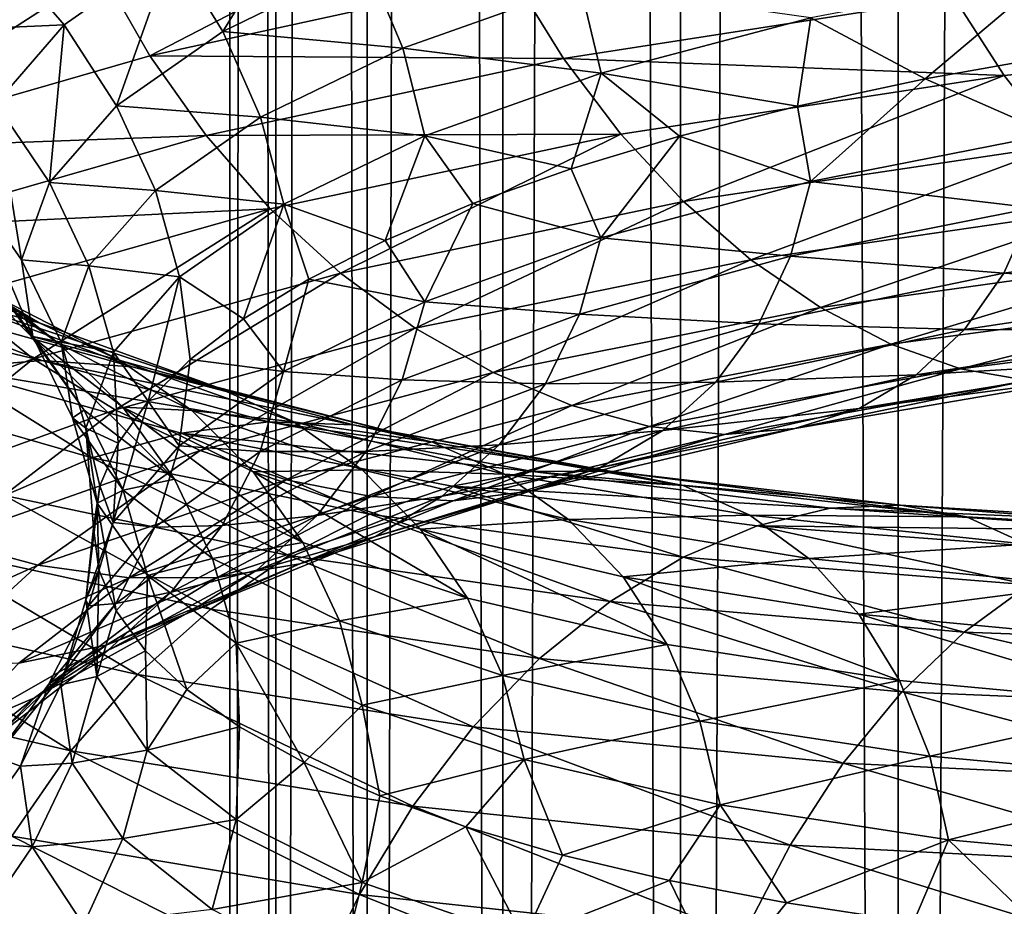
# Model space of a CAD drawing. Header units: metres. Extents: x -44 to 117, y -432 to 89.
# Tile 505 of 656: x -13.78 to -10.02, y -283.77 to -280.39. Entities that reach past the tile are written whole.
import ezdxf

# ---------------------------------------------------------------- set-up
doc = ezdxf.new("R2010")
doc.units = ezdxf.units.M
doc.layers.add('solid_125568', color=7, linetype='CONTINUOUS')

msp = doc.modelspace()

# ---------------------------------------------------------------- linework, layer by layer
at = {"layer": 'solid_125568'}
for points in [[(-9.455857, -313.059998, 238.316864), (-9.455857, -118.26503, 203.969254), (-10.427602, -118.466125, 202.828781)], [(-10.427602, -313.261108, 237.176392), (-10.427602, -118.466125, 202.828781), (-11.25833, -118.685455, 201.5849)], [(-10.427602, -313.261108, 237.176392), (-9.455857, -313.059998, 238.316864), (-10.427602, -118.466125, 202.828781)], [(-11.25833, -313.480438, 235.93251), (-11.25833, -118.685455, 201.5849), (-11.93681, -118.920044, 200.254456)], [(-11.25833, -313.480438, 235.93251), (-10.427602, -313.261108, 237.176392), (-11.25833, -118.685455, 201.5849)], [(-11.93681, -313.715027, 234.602066), (-11.93681, -118.920044, 200.254456), (-12.453864, -119.166733, 198.855453)], [(-11.93681, -313.715027, 234.602066), (-11.25833, -313.480438, 235.93251), (-11.93681, -118.920044, 200.254456)], [(-12.453864, -313.9617, 233.203064), (-12.453864, -119.166733, 198.855453), (-12.802501, -119.422173, 197.406784)], [(-12.453864, -313.9617, 233.203064), (-11.93681, -313.715027, 234.602066), (-12.453864, -119.166733, 198.855453)], [(-12.802501, -314.217133, 231.754395), (-12.802501, -119.422173, 197.406784), (-12.978006, -119.682907, 195.928055)], [(-12.802501, -314.217133, 231.754395), (-12.453864, -313.9617, 233.203064), (-12.802501, -119.422173, 197.406784)], [(-12.978006, -314.477875, 230.275665), (-12.978006, -119.682907, 195.928055), (-12.978006, -119.945427, 194.439255)], [(-12.978006, -314.477875, 230.275665), (-12.802501, -314.217133, 231.754395), (-12.978006, -119.682907, 195.928055)], [(-12.978006, -314.740387, 228.786865), (-12.978006, -119.945427, 194.439255), (-12.802501, -120.206169, 192.960526)], [(-12.978006, -314.740387, 228.786865), (-12.978006, -314.477875, 230.275665), (-12.978006, -119.945427, 194.439255)], [(-12.802501, -315.001129, 227.308136), (-12.978006, -314.740387, 228.786865), (-12.802501, -120.206169, 192.960526)], [(-12.802501, -315.001129, 227.308136), (-12.802501, -120.206169, 192.960526), (-12.453864, -120.461609, 191.511856)], [(-12.453864, -315.256592, 225.859467), (-12.802501, -315.001129, 227.308136), (-12.453864, -120.461609, 191.511856)], [(-12.453864, -315.256592, 225.859467), (-12.453864, -120.461609, 191.511856), (-11.93681, -120.70829, 190.112839)], [(-11.93681, -315.503265, 224.460449), (-12.453864, -315.256592, 225.859467), (-11.93681, -120.70829, 190.112839)], [(-11.93681, -315.503265, 224.460449), (-11.93681, -120.70829, 190.112839), (-11.25833, -120.942879, 188.782394)], [(-11.25833, -315.737854, 223.130005), (-11.93681, -315.503265, 224.460449), (-11.25833, -120.942879, 188.782394)], [(-11.25833, -315.737854, 223.130005), (-11.25833, -120.942879, 188.782394), (-10.427602, -121.162209, 187.538528)], [(-10.427602, -315.957184, 221.886139), (-11.25833, -315.737854, 223.130005), (-10.427602, -121.162209, 187.538528)], [(-10.427602, -315.957184, 221.886139), (-10.427602, -121.162209, 187.538528), (-9.455857, -121.363304, 186.398041)], [(-9.455857, -316.158295, 220.745651), (-10.427602, -315.957184, 221.886139), (-9.455857, -121.363304, 186.398041)], [(-13.004975, -280.432037, 925.233887), (-12.642312, -279.843658, 923.936707), (-13.199018, -280.117218, 925.306152)], [(-13.004975, -280.432037, 925.233887), (-12.456419, -280.164886, 923.882874), (-12.642312, -279.843658, 923.936707)], [(-14.889224, -280.23819, 917.795349), (-13.617921, -279.868073, 916.311157), (-14.725824, -280.566772, 917.774292)], [(-13.617921, -279.868073, 916.311157), (-13.468469, -280.20163, 916.305359), (-14.725824, -280.566772, 917.774292)], [(-13.468469, -280.20163, 916.305359), (-12.063086, -279.892792, 914.963501), (-13.284083, -280.524689, 916.341614)], [(-12.063086, -279.892792, 914.963501), (-11.89798, -280.222229, 915.016541), (-13.284083, -280.524689, 916.341614)], [(-13.610351, -280.407074, 926.723328), (-13.857443, -280.120972, 926.791992), (-14.12277, -280.429504, 928.267456)], [(-13.610351, -280.407074, 926.723328), (-13.199018, -280.117218, 925.306152), (-13.857443, -280.120972, 926.791992)], [(-13.410295, -280.715363, 926.631897), (-13.199018, -280.117218, 925.306152), (-13.610351, -280.407074, 926.723328)], [(-13.410295, -280.715363, 926.631897), (-13.004975, -280.432037, 925.233887), (-13.199018, -280.117218, 925.306152)], [(-10.213276, -280.302673, 913.944214), (-8.609259, -280.138763, 912.921326), (-8.448976, -280.443817, 913.099609)], [(-12.318648, -280.496246, 923.799133), (-12.456419, -280.164886, 923.882874), (-13.004975, -280.432037, 925.233887)], [(-12.318648, -280.496246, 923.799133), (-11.641348, -280.255554, 922.521118), (-12.456419, -280.164886, 923.882874)], [(-14.725824, -280.566772, 917.774292), (-13.468469, -280.20163, 916.305359), (-14.524187, -280.882843, 917.791931)], [(-13.468469, -280.20163, 916.305359), (-13.284083, -280.524689, 916.341614), (-14.524187, -280.882843, 917.791931)], [(-13.284083, -280.524689, 916.341614), (-11.89798, -280.222229, 915.016541), (-11.704831, -280.535248, 915.114563)], [(-11.89798, -280.222229, 915.016541), (-10.213276, -280.302673, 913.944214), (-11.704831, -280.535248, 915.114563)], [(-10.324651, -280.612701, 920.560608), (-9.842315, -280.204773, 920.103882), (-10.761188, -280.380402, 921.218689)], [(-10.324651, -280.612701, 920.560608), (-9.801091, -280.519806, 919.95575), (-9.842315, -280.204773, 920.103882)], [(-11.560829, -280.590851, 922.416992), (-11.641348, -280.255554, 922.521118), (-12.318648, -280.496246, 923.799133)], [(-11.560829, -280.590851, 922.416992), (-10.761188, -280.380402, 921.218689), (-11.641348, -280.255554, 922.521118)], [(-11.704831, -280.535248, 915.114563), (-10.213276, -280.302673, 913.944214), (-10.022963, -280.600189, 914.106079)], [(-10.213276, -280.302673, 913.944214), (-8.448976, -280.443817, 913.099609), (-10.022963, -280.600189, 914.106079)], [(-10.812068, -280.716858, 921.191101), (-10.761188, -280.380402, 921.218689), (-11.560829, -280.590851, 922.416992)], [(-10.812068, -280.716858, 921.191101), (-10.324651, -280.612701, 920.560608), (-10.761188, -280.380402, 921.218689)], [(-13.870979, -280.706696, 928.174561), (-13.610351, -280.407074, 926.723328), (-14.12277, -280.429504, 928.267456)], [(-13.667128, -281.008301, 928.063416), (-13.610351, -280.407074, 926.723328), (-13.870979, -280.706696, 928.174561)], [(-13.667128, -281.008301, 928.063416), (-13.410295, -280.715363, 926.631897), (-13.610351, -280.407074, 926.723328)], [(-12.861157, -280.759369, 925.136292), (-13.004975, -280.432037, 925.233887), (-13.410295, -280.715363, 926.631897)], [(-12.861157, -280.759369, 925.136292), (-12.318648, -280.496246, 923.799133), (-13.004975, -280.432037, 925.233887)], [(-10.022963, -280.600189, 914.106079), (-8.448976, -280.443817, 913.099609), (-9.813569, -280.867737, 914.312866)], [(-12.233432, -280.830109, 923.686646), (-12.318648, -280.496246, 923.799133), (-12.861157, -280.759369, 925.136292)], [(-12.233432, -280.830109, 923.686646), (-11.560829, -280.590851, 922.416992), (-12.318648, -280.496246, 923.799133)], [(-14.524187, -280.882843, 917.791931), (-13.284083, -280.524689, 916.341614), (-13.068328, -280.82962, 916.420105)], [(-13.284083, -280.524689, 916.341614), (-11.704831, -280.535248, 915.114563), (-13.068328, -280.82962, 916.420105)], [(-13.068328, -280.82962, 916.420105), (-11.704831, -280.535248, 915.114563), (-11.486582, -280.824066, 915.257141)], [(-11.704831, -280.535248, 915.114563), (-10.022963, -280.600189, 914.106079), (-11.486582, -280.824066, 915.257141)], [(-9.843346, -280.824615, 919.80542), (-9.801091, -280.519806, 919.95575), (-10.324651, -280.612701, 920.560608)], [(-11.675612, -280.955963, 922.526367), (-11.560829, -280.590851, 922.416992), (-12.233432, -280.830109, 923.686646)], [(-11.675612, -280.955963, 922.526367), (-11.262548, -280.831543, 921.846619), (-11.560829, -280.590851, 922.416992)], [(-11.262548, -280.831543, 921.846619), (-10.812068, -280.716858, 921.191101), (-11.560829, -280.590851, 922.416992)], [(-11.486582, -280.824066, 915.257141), (-10.022963, -280.600189, 914.106079), (-11.24653, -281.081573, 915.442749)], [(-10.022963, -280.600189, 914.106079), (-9.813569, -280.867737, 914.312866), (-11.24653, -281.081573, 915.442749)], [(-10.762249, -281.004608, 920.919556), (-10.324651, -280.612701, 920.560608), (-10.812068, -280.716858, 921.191101)], [(-10.762249, -281.004608, 920.919556), (-9.843346, -280.824615, 919.80542), (-10.324651, -280.612701, 920.560608)], [(-13.774054, -281.304169, 929.51416), (-13.870979, -280.706696, 928.174561), (-13.979465, -281.009216, 929.645264)], [(-13.774054, -281.304169, 929.51416), (-13.667128, -281.008301, 928.063416), (-13.870979, -280.706696, 928.174561)], [(-13.262015, -281.038544, 926.519897), (-13.410295, -280.715363, 926.631897), (-13.667128, -281.008301, 928.063416)], [(-13.262015, -281.038544, 926.519897), (-12.861157, -280.759369, 925.136292), (-13.410295, -280.715363, 926.631897)], [(-10.762249, -281.004608, 920.919556), (-10.812068, -280.716858, 921.191101), (-11.262548, -280.831543, 921.846619)], [(-12.772176, -281.091736, 925.015137), (-12.861157, -280.759369, 925.136292), (-13.262015, -281.038544, 926.519897)], [(-12.772176, -281.091736, 925.015137), (-12.233432, -280.830109, 923.686646), (-12.861157, -280.759369, 925.136292)], [(-14.524187, -280.882843, 917.791931), (-13.068328, -280.82962, 916.420105), (-14.288195, -281.178925, 917.848816)], [(-14.288195, -281.178925, 917.848816), (-13.068328, -280.82962, 916.420105), (-12.824531, -281.108734, 916.540833)], [(-13.068328, -280.82962, 916.420105), (-11.486582, -280.824066, 915.257141), (-12.824531, -281.108734, 916.540833)], [(-12.824531, -281.108734, 916.540833), (-11.486582, -280.824066, 915.257141), (-12.556445, -281.355011, 916.702515)], [(-12.385184, -281.230225, 923.952759), (-12.233432, -280.830109, 923.686646), (-12.772176, -281.091736, 925.015137)], [(-11.486582, -280.824066, 915.257141), (-11.24653, -281.081573, 915.442749), (-12.556445, -281.355011, 916.702515)], [(-12.385184, -281.230225, 923.952759), (-12.050537, -281.089264, 923.229492), (-12.233432, -280.830109, 923.686646)], [(-12.050537, -281.089264, 923.229492), (-11.675612, -280.955963, 922.526367), (-12.233432, -280.830109, 923.686646)], [(-11.561909, -281.219818, 922.116943), (-11.262548, -280.831543, 921.846619), (-11.675612, -280.955963, 922.526367)], [(-11.561909, -281.219818, 922.116943), (-10.762249, -281.004608, 920.919556), (-11.262548, -280.831543, 921.846619)], [(-9.912539, -281.105011, 919.596619), (-9.843346, -280.824615, 919.80542), (-10.762249, -281.004608, 920.919556)], [(-11.24653, -281.081573, 915.442749), (-9.813569, -280.867737, 914.312866), (-10.990265, -281.303467, 915.666016)], [(-9.813569, -280.867737, 914.312866), (-9.58994, -281.100739, 914.558472), (-10.990265, -281.303467, 915.666016)], [(-11.561909, -281.219818, 922.116943), (-11.675612, -280.955963, 922.526367), (-12.050537, -281.089264, 923.229492)], [(-13.730183, -281.596161, 930.969543), (-13.979465, -281.009216, 929.645264), (-13.934905, -281.307831, 931.120728)], [(-13.730183, -281.596161, 930.969543), (-13.774054, -281.304169, 929.51416), (-13.979465, -281.009216, 929.645264)], [(-13.516026, -281.327301, 927.936707), (-13.667128, -281.008301, 928.063416), (-13.774054, -281.304169, 929.51416)], [(-13.516026, -281.327301, 927.936707), (-13.262015, -281.038544, 926.519897), (-13.667128, -281.008301, 928.063416)], [(-10.837917, -281.290466, 920.717224), (-10.762249, -281.004608, 920.919556), (-11.561909, -281.219818, 922.116943)], [(-10.837917, -281.290466, 920.717224), (-9.912539, -281.105011, 919.596619), (-10.762249, -281.004608, 920.919556)], [(-13.170247, -281.369354, 926.389648), (-13.262015, -281.038544, 926.519897), (-13.516026, -281.327301, 927.936707)], [(-13.170247, -281.369354, 926.389648), (-12.772176, -281.091736, 925.015137), (-13.262015, -281.038544, 926.519897)], [(-12.925608, -281.5289, 925.442383), (-12.772176, -281.091736, 925.015137), (-13.170247, -281.369354, 926.389648)], [(-12.925608, -281.5289, 925.442383), (-12.677159, -281.377136, 924.691162), (-12.772176, -281.091736, 925.015137)], [(-12.677159, -281.377136, 924.691162), (-12.385184, -281.230225, 923.952759), (-12.772176, -281.091736, 925.015137)], [(-12.556445, -281.355011, 916.702515), (-11.24653, -281.081573, 915.442749), (-12.270347, -281.564453, 916.90033)], [(-12.234518, -281.464081, 923.385681), (-12.050537, -281.089264, 923.229492), (-12.385184, -281.230225, 923.952759)], [(-11.24653, -281.081573, 915.442749), (-10.990265, -281.303467, 915.666016), (-12.270347, -281.564453, 916.90033)], [(-12.234518, -281.464081, 923.385681), (-11.561909, -281.219818, 922.116943), (-12.050537, -281.089264, 923.229492)], [(-14.288195, -281.178925, 917.848816), (-12.824531, -281.108734, 916.540833), (-14.021525, -281.447418, 917.945251)], [(-14.021525, -281.447418, 917.945251), (-12.824531, -281.108734, 916.540833), (-13.728353, -281.681427, 918.080444)], [(-12.824531, -281.108734, 916.540833), (-12.556445, -281.355011, 916.702515), (-13.728353, -281.681427, 918.080444)], [(-10.990265, -281.303467, 915.666016), (-9.58994, -281.100739, 914.558472), (-10.724373, -281.486206, 915.920654)], [(-10.023875, -281.35498, 919.358093), (-9.912539, -281.105011, 919.596619), (-10.837917, -281.290466, 920.717224)], [(-9.58994, -281.100739, 914.558472), (-9.357884, -281.29538, 914.836365), (-10.724373, -281.486206, 915.920654)], [(-10.023875, -281.35498, 919.358093), (-8.977924, -281.203644, 918.321472), (-9.912539, -281.105011, 919.596619)], [(-13.70666, -281.543915, 936.064148), (-14.588276, -281.162231, 934.745361), (-14.046627, -281.453186, 936.262268)], [(-13.70666, -281.543915, 936.064148), (-14.235152, -281.266449, 934.58075), (-14.588276, -281.162231, 934.745361)], [(-9.112314, -281.409607, 918.046509), (-8.977924, -281.203644, 918.321472), (-10.023875, -281.35498, 919.358093)], [(-12.234518, -281.464081, 923.385681), (-12.385184, -281.230225, 923.952759), (-12.677159, -281.377136, 924.691162)], [(-11.643213, -281.511536, 921.921631), (-11.561909, -281.219818, 922.116943), (-12.234518, -281.464081, 923.385681)], [(-11.643213, -281.511536, 921.921631), (-10.837917, -281.290466, 920.717224), (-11.561909, -281.219818, 922.116943)], [(-13.913616, -281.422272, 934.403564), (-14.235152, -281.266449, 934.58075), (-13.70666, -281.543915, 936.064148)], [(-13.736493, -281.595734, 932.586121), (-13.934905, -281.307831, 931.120728), (-13.985739, -281.345215, 932.752686)], [(-13.534721, -281.877563, 932.415039), (-13.934905, -281.307831, 931.120728), (-13.736493, -281.595734, 932.586121)], [(-13.534721, -281.877563, 932.415039), (-13.730183, -281.596161, 930.969543), (-13.934905, -281.307831, 931.120728)], [(-13.621789, -281.618927, 929.372437), (-13.774054, -281.304169, 929.51416), (-13.730183, -281.596161, 930.969543)], [(-13.621789, -281.618927, 929.372437), (-13.516026, -281.327301, 927.936707), (-13.774054, -281.304169, 929.51416)], [(-12.270347, -281.564453, 916.90033), (-10.990265, -281.303467, 915.666016), (-11.973527, -281.733917, 917.128662)], [(-10.990265, -281.303467, 915.666016), (-10.724373, -281.486206, 915.920654), (-11.973527, -281.733917, 917.128662)], [(-10.959659, -281.547882, 920.489319), (-10.837917, -281.290466, 920.717224), (-11.643213, -281.511536, 921.921631)], [(-10.959659, -281.547882, 920.489319), (-10.023875, -281.35498, 919.358093), (-10.837917, -281.290466, 920.717224)], [(-10.724373, -281.486206, 915.920654), (-9.357884, -281.29538, 914.836365), (-10.455475, -281.626312, 916.200562)], [(-9.357884, -281.29538, 914.836365), (-9.123249, -281.447815, 915.139709), (-10.455475, -281.626312, 916.200562)], [(-13.629094, -281.62442, 934.21759), (-13.985739, -281.345215, 932.752686), (-13.913616, -281.422272, 934.403564)], [(-13.736493, -281.595734, 932.586121), (-13.985739, -281.345215, 932.752686), (-13.629094, -281.62442, 934.21759)], [(-13.728353, -281.681427, 918.080444), (-12.556445, -281.355011, 916.702515), (-13.415565, -281.877258, 918.250061)], [(-13.422488, -281.656555, 927.797058), (-13.516026, -281.327301, 927.936707), (-13.621789, -281.618927, 929.372437)], [(-13.422488, -281.656555, 927.797058), (-13.170247, -281.369354, 926.389648), (-13.516026, -281.327301, 927.936707)], [(-12.556445, -281.355011, 916.702515), (-12.270347, -281.564453, 916.90033), (-13.415565, -281.877258, 918.250061)], [(-10.173916, -281.569397, 919.096191), (-10.023875, -281.35498, 919.358093), (-10.959659, -281.547882, 920.489319)], [(-10.173916, -281.569397, 919.096191), (-9.112314, -281.409607, 918.046509), (-10.023875, -281.35498, 919.358093)], [(-13.289763, -281.843445, 926.978943), (-13.170247, -281.369354, 926.389648), (-13.422488, -281.656555, 927.797058)], [(-13.289763, -281.843445, 926.978943), (-13.129939, -281.68457, 926.205261), (-13.170247, -281.369354, 926.389648)], [(-13.129939, -281.68457, 926.205261), (-12.925608, -281.5289, 925.442383), (-13.170247, -281.369354, 926.389648)], [(-12.773256, -281.730957, 924.713074), (-12.677159, -281.377136, 924.691162), (-12.925608, -281.5289, 925.442383)], [(-12.773256, -281.730957, 924.713074), (-12.234518, -281.464081, 923.385681), (-12.677159, -281.377136, 924.691162)], [(-13.69524, -281.688812, 937.940552), (-14.408839, -281.415588, 936.44696), (-14.784517, -281.429718, 936.614563)], [(-13.69524, -281.688812, 937.940552), (-14.784517, -281.429718, 936.614563), (-14.052253, -281.717804, 938.143494)], [(-13.351038, -281.712433, 937.721619), (-14.408839, -281.415588, 936.44696), (-13.69524, -281.688812, 937.940552)], [(-13.351038, -281.712433, 937.721619), (-14.046627, -281.453186, 936.262268), (-14.408839, -281.415588, 936.44696)], [(-13.397087, -281.687866, 935.856323), (-13.913616, -281.422272, 934.403564), (-13.70666, -281.543915, 936.064148)], [(-13.629094, -281.62442, 934.21759), (-13.913616, -281.422272, 934.403564), (-13.397087, -281.687866, 935.856323)], [(-9.278334, -281.573456, 917.751404), (-9.112314, -281.409607, 918.046509), (-10.173916, -281.569397, 919.096191)], [(-14.021525, -281.447418, 917.945251), (-13.728353, -281.681427, 918.080444), (-14.748148, -282.053955, 919.564209)], [(-13.027957, -281.790405, 937.491333), (-14.046627, -281.453186, 936.262268), (-13.351038, -281.712433, 937.721619)], [(-13.027957, -281.790405, 937.491333), (-13.70666, -281.543915, 936.064148), (-14.046627, -281.453186, 936.262268)], [(-12.320566, -281.761993, 923.197754), (-12.234518, -281.464081, 923.385681), (-12.773256, -281.730957, 924.713074)], [(-12.320566, -281.761993, 923.197754), (-11.643213, -281.511536, 921.921631), (-12.234518, -281.464081, 923.385681)], [(-10.455475, -281.626312, 916.200562), (-9.123249, -281.447815, 915.139709), (-10.189867, -281.720245, 916.49939)], [(-9.123249, -281.447815, 915.139709), (-8.891526, -281.554169, 915.461609), (-10.189867, -281.720245, 916.49939)], [(-11.774013, -281.776947, 921.7052), (-11.643213, -281.511536, 921.921631), (-12.320566, -281.761993, 923.197754)], [(-11.973527, -281.733917, 917.128662), (-10.724373, -281.486206, 915.920654), (-11.673309, -281.86026, 917.38208)], [(-11.774013, -281.776947, 921.7052), (-10.959659, -281.547882, 920.489319), (-11.643213, -281.511536, 921.921631)], [(-10.724373, -281.486206, 915.920654), (-10.455475, -281.626312, 916.200562), (-11.673309, -281.86026, 917.38208)], [(-13.397087, -281.687866, 935.856323), (-13.70666, -281.543915, 936.064148), (-13.027957, -281.790405, 937.491333)], [(-12.773256, -281.730957, 924.713074), (-12.925608, -281.5289, 925.442383), (-13.129939, -281.68457, 926.205261)], [(-11.123701, -281.771515, 920.241821), (-10.959659, -281.547882, 920.489319), (-11.774013, -281.776947, 921.7052)], [(-11.123701, -281.771515, 920.241821), (-10.173916, -281.569397, 919.096191), (-10.959659, -281.547882, 920.489319)], [(-13.415565, -281.877258, 918.250061), (-12.270347, -281.564453, 916.90033), (-13.09108, -282.032227, 918.449341)], [(-12.270347, -281.564453, 916.90033), (-11.973527, -281.733917, 917.128662), (-13.09108, -282.032227, 918.449341)], [(-10.359231, -281.743134, 918.817261), (-10.173916, -281.569397, 919.096191), (-11.123701, -281.771515, 920.241821)], [(-10.359231, -281.743134, 918.817261), (-9.278334, -281.573456, 917.751404), (-10.173916, -281.569397, 919.096191)], [(-9.472876, -281.690277, 917.442688), (-9.278334, -281.573456, 917.751404), (-10.359231, -281.743134, 918.817261)], [(-10.189867, -281.720245, 916.49939), (-8.891526, -281.554169, 915.461609), (-9.933567, -281.764374, 916.810364)], [(-13.386241, -281.866455, 934.0271), (-13.736493, -281.595734, 932.586121), (-13.629094, -281.62442, 934.21759)], [(-13.189651, -282.141998, 933.836487), (-13.736493, -281.595734, 932.586121), (-13.386241, -281.866455, 934.0271)], [(-13.189651, -282.141998, 933.836487), (-13.534721, -281.877563, 932.415039), (-13.736493, -281.595734, 932.586121)], [(-13.578423, -281.906769, 930.812805), (-13.730183, -281.596161, 930.969543), (-13.534721, -281.877563, 932.415039)], [(-13.578423, -281.906769, 930.812805), (-13.621789, -281.618927, 929.372437), (-13.730183, -281.596161, 930.969543)], [(-13.123155, -281.879944, 935.643188), (-13.629094, -281.62442, 934.21759), (-13.397087, -281.687866, 935.856323)], [(-13.386241, -281.866455, 934.0271), (-13.629094, -281.62442, 934.21759), (-13.123155, -281.879944, 935.643188)], [(-13.527505, -281.946655, 929.223389), (-13.621789, -281.618927, 929.372437), (-13.578423, -281.906769, 930.812805)], [(-13.527505, -281.946655, 929.223389), (-13.422488, -281.656555, 927.797058), (-13.621789, -281.618927, 929.372437)], [(-13.404883, -282.004517, 927.762146), (-13.422488, -281.656555, 927.797058), (-13.527505, -281.946655, 929.223389)], [(-13.404883, -282.004517, 927.762146), (-13.289763, -281.843445, 926.978943), (-13.422488, -281.656555, 927.797058)], [(-11.673309, -281.86026, 917.38208), (-10.455475, -281.626312, 916.200562), (-11.376724, -281.940277, 917.654724)], [(-10.455475, -281.626312, 916.200562), (-10.189867, -281.720245, 916.49939), (-11.376724, -281.940277, 917.654724)], [(-14.748148, -282.053955, 919.564209), (-13.728353, -281.681427, 918.080444), (-14.412136, -282.235199, 919.703247)], [(-13.728353, -281.681427, 918.080444), (-13.415565, -281.877258, 918.250061), (-14.412136, -282.235199, 919.703247)], [(-12.830112, -281.922943, 939.359375), (-13.69524, -281.688812, 937.940552), (-14.052253, -281.717804, 938.143494)], [(-12.50773, -281.933502, 939.108154), (-13.69524, -281.688812, 937.940552), (-12.830112, -281.922943, 939.359375)], [(-12.50773, -281.933502, 939.108154), (-13.351038, -281.712433, 937.721619), (-13.69524, -281.688812, 937.940552)], [(-12.733741, -281.923126, 937.254211), (-13.397087, -281.687866, 935.856323), (-13.027957, -281.790405, 937.491333)], [(-13.123155, -281.879944, 935.643188), (-13.397087, -281.687866, 935.856323), (-12.733741, -281.923126, 937.254211)], [(-13.171309, -282.014038, 926.086487), (-13.129939, -281.68457, 926.205261), (-13.289763, -281.843445, 926.978943)], [(-13.171309, -282.014038, 926.086487), (-12.773256, -281.730957, 924.713074), (-13.129939, -281.68457, 926.205261)], [(-10.576343, -281.871155, 918.527649), (-9.472876, -281.690277, 917.442688), (-10.359231, -281.743134, 918.817261)], [(-9.692613, -281.755096, 917.126953), (-9.472876, -281.690277, 917.442688), (-10.576343, -281.871155, 918.527649)], [(-14.052253, -281.717804, 938.143494), (-14.413795, -281.797699, 938.325806), (-13.503209, -282.060181, 939.81189)], [(-13.164509, -281.965851, 939.595764), (-14.052253, -281.717804, 938.143494), (-13.503209, -282.060181, 939.81189)], [(-12.830112, -281.922943, 939.359375), (-14.052253, -281.717804, 938.143494), (-13.164509, -281.965851, 939.595764)], [(-12.20511, -281.999603, 938.847473), (-13.351038, -281.712433, 937.721619), (-12.50773, -281.933502, 939.108154)], [(-12.20511, -281.999603, 938.847473), (-13.027957, -281.790405, 937.491333), (-13.351038, -281.712433, 937.721619)], [(-12.863106, -282.035339, 924.53302), (-12.773256, -281.730957, 924.713074), (-13.171309, -282.014038, 926.086487)], [(-13.09108, -282.032227, 918.449341), (-11.973527, -281.733917, 917.128662), (-12.762842, -282.143494, 918.67334)], [(-12.863106, -282.035339, 924.53302), (-12.320566, -281.761993, 923.197754), (-12.773256, -281.730957, 924.713074)], [(-11.973527, -281.733917, 917.128662), (-11.673309, -281.86026, 917.38208), (-12.762842, -282.143494, 918.67334)], [(-11.376724, -281.940277, 917.654724), (-10.189867, -281.720245, 916.49939), (-11.090547, -281.970703, 917.940491)], [(-10.189867, -281.720245, 916.49939), (-9.933567, -281.764374, 916.810364), (-11.090547, -281.970703, 917.940491)], [(-12.458985, -282.035858, 922.993591), (-12.320566, -281.761993, 923.197754), (-12.863106, -282.035339, 924.53302)], [(-12.458985, -282.035858, 922.993591), (-11.774013, -281.776947, 921.7052), (-12.320566, -281.761993, 923.197754)], [(-11.950237, -282.010498, 921.473328), (-11.123701, -281.771515, 920.241821), (-11.774013, -281.776947, 921.7052)], [(-11.326274, -281.956116, 919.980774), (-11.123701, -281.771515, 920.241821), (-11.950237, -282.010498, 921.473328)], [(-11.326274, -281.956116, 919.980774), (-10.359231, -281.743134, 918.817261), (-11.123701, -281.771515, 920.241821)], [(-10.576343, -281.871155, 918.527649), (-10.359231, -281.743134, 918.817261), (-11.326274, -281.956116, 919.980774)], [(-11.090547, -281.970703, 917.940491), (-9.933567, -281.764374, 916.810364), (-10.821574, -281.948273, 918.233459)], [(-10.821574, -281.948273, 918.233459), (-9.692613, -281.755096, 917.126953), (-10.576343, -281.871155, 918.527649)], [(-9.933567, -281.764374, 916.810364), (-9.692613, -281.755096, 917.126953), (-10.821574, -281.948273, 918.233459)], [(-13.503209, -282.060181, 939.81189), (-14.413795, -281.797699, 938.325806), (-13.838323, -282.203918, 940.002502)], [(-12.733741, -281.923126, 937.254211), (-13.027957, -281.790405, 937.491333), (-12.20511, -281.999603, 938.847473)], [(-11.950237, -282.010498, 921.473328), (-11.774013, -281.776947, 921.7052), (-12.458985, -282.035858, 922.993591)], [(-13.423521, -282.306793, 927.492798), (-13.289763, -281.843445, 926.978943), (-13.404883, -282.004517, 927.762146)], [(-13.423521, -282.306793, 927.492798), (-13.171309, -282.014038, 926.086487), (-13.289763, -281.843445, 926.978943)], [(-14.412136, -282.235199, 919.703247), (-13.415565, -281.877258, 918.250061), (-14.06358, -282.374542, 919.870911)], [(-13.415565, -281.877258, 918.250061), (-13.09108, -282.032227, 918.449341), (-14.06358, -282.374542, 919.870911)], [(-13.385141, -282.184113, 932.243469), (-13.578423, -281.906769, 930.812805), (-13.534721, -281.877563, 932.415039)], [(-13.385141, -282.184113, 932.243469), (-13.534721, -281.877563, 932.415039), (-13.189651, -282.141998, 933.836487)], [(-12.889355, -282.113861, 935.429443), (-13.386241, -281.866455, 934.0271), (-13.123155, -281.879944, 935.643188)], [(-12.7001, -282.383362, 935.219971), (-13.386241, -281.866455, 934.0271), (-12.889355, -282.113861, 935.429443)], [(-12.7001, -282.383362, 935.219971), (-13.189651, -282.141998, 933.836487), (-13.386241, -281.866455, 934.0271)], [(-12.473401, -282.105652, 937.015076), (-13.123155, -281.879944, 935.643188), (-12.733741, -281.923126, 937.254211)], [(-12.889355, -282.113861, 935.429443), (-13.123155, -281.879944, 935.643188), (-12.473401, -282.105652, 937.015076)], [(-12.762842, -282.143494, 918.67334), (-11.673309, -281.86026, 917.38208), (-12.438539, -282.208313, 918.917053)], [(-11.673309, -281.86026, 917.38208), (-11.376724, -281.940277, 917.654724), (-12.438539, -282.208313, 918.917053)], [(-11.563569, -282.096375, 919.712158), (-10.576343, -281.871155, 918.527649), (-11.326274, -281.956116, 919.980774)], [(-10.821574, -281.948273, 918.233459), (-10.576343, -281.871155, 918.527649), (-11.563569, -282.096375, 919.712158)], [(-13.484426, -282.232971, 930.654236), (-13.578423, -281.906769, 930.812805), (-13.385141, -282.184113, 932.243469)], [(-13.484426, -282.232971, 930.654236), (-13.527505, -281.946655, 929.223389), (-13.578423, -281.906769, 930.812805)], [(-11.82347, -282.112457, 940.689758), (-12.830112, -281.922943, 939.359375), (-13.164509, -281.965851, 939.595764)], [(-11.526466, -282.111023, 940.408447), (-12.830112, -281.922943, 939.359375), (-11.82347, -282.112457, 940.689758)], [(-11.526466, -282.111023, 940.408447), (-12.50773, -281.933502, 939.108154), (-12.830112, -281.922943, 939.359375)], [(-11.929507, -282.121826, 938.582703), (-12.733741, -281.923126, 937.254211), (-12.20511, -281.999603, 938.847473)], [(-12.473401, -282.105652, 937.015076), (-12.733741, -281.923126, 937.254211), (-11.929507, -282.121826, 938.582703)], [(-13.499235, -282.327881, 929.343445), (-13.527505, -281.946655, 929.223389), (-13.484426, -282.232971, 930.654236)], [(-13.474806, -282.166473, 928.551636), (-13.404883, -282.004517, 927.762146), (-13.527505, -281.946655, 929.223389)], [(-13.499235, -282.327881, 929.343445), (-13.474806, -282.166473, 928.551636), (-13.527505, -281.946655, 929.223389)], [(-11.247644, -282.166199, 940.119568), (-12.50773, -281.933502, 939.108154), (-11.526466, -282.111023, 940.408447)], [(-11.247644, -282.166199, 940.119568), (-12.20511, -281.999603, 938.847473), (-12.50773, -281.933502, 939.108154)], [(-12.438539, -282.208313, 918.917053), (-11.376724, -281.940277, 917.654724), (-12.12563, -282.223755, 919.174988)], [(-12.167824, -282.206757, 921.231689), (-11.326274, -281.956116, 919.980774), (-11.950237, -282.010498, 921.473328)], [(-11.563569, -282.096375, 919.712158), (-11.326274, -281.956116, 919.980774), (-12.167824, -282.206757, 921.231689)], [(-11.376724, -281.940277, 917.654724), (-11.090547, -281.970703, 917.940491), (-12.12563, -282.223755, 919.174988)], [(-11.831597, -282.18692, 919.441772), (-10.821574, -281.948273, 918.233459), (-11.563569, -282.096375, 919.712158)], [(-11.090547, -281.970703, 917.940491), (-10.821574, -281.948273, 918.233459), (-11.831597, -282.18692, 919.441772)], [(-13.164509, -281.965851, 939.595764), (-13.503209, -282.060181, 939.81189), (-12.443687, -282.275757, 941.204895)], [(-12.131563, -282.168121, 940.957275), (-13.164509, -281.965851, 939.595764), (-12.443687, -282.275757, 941.204895)], [(-11.82347, -282.112457, 940.689758), (-13.164509, -281.965851, 939.595764), (-12.131563, -282.168121, 940.957275)], [(-11.929507, -282.121826, 938.582703), (-12.20511, -281.999603, 938.847473), (-11.247644, -282.166199, 940.119568)], [(-12.12563, -282.223755, 919.174988), (-11.090547, -281.970703, 917.940491), (-11.831597, -282.18692, 919.441772)], [(-14.06358, -282.374542, 919.870911), (-13.09108, -282.032227, 918.449341), (-13.710959, -282.469635, 920.063049)], [(-13.09108, -282.032227, 918.449341), (-12.762842, -282.143494, 918.67334), (-13.710959, -282.469635, 920.063049)], [(-13.423521, -282.306793, 927.492798), (-13.404883, -282.004517, 927.762146), (-13.474806, -282.166473, 928.551636)], [(-13.263972, -282.325073, 925.91449), (-13.171309, -282.014038, 926.086487), (-13.423521, -282.306793, 927.492798)], [(-13.263972, -282.325073, 925.91449), (-12.863106, -282.035339, 924.53302), (-13.171309, -282.014038, 926.086487)], [(-13.007631, -282.318024, 924.341675), (-12.863106, -282.035339, 924.53302), (-13.263972, -282.325073, 925.91449)], [(-13.007631, -282.318024, 924.341675), (-12.458985, -282.035858, 922.993591), (-12.863106, -282.035339, 924.53302)], [(-12.645457, -282.279907, 922.778442), (-12.458985, -282.035858, 922.993591), (-13.007631, -282.318024, 924.341675)], [(-12.645457, -282.279907, 922.778442), (-11.950237, -282.010498, 921.473328), (-12.458985, -282.035858, 922.993591)], [(-12.167824, -282.206757, 921.231689), (-11.950237, -282.010498, 921.473328), (-12.645457, -282.279907, 922.778442)], [(-13.503209, -282.060181, 939.81189), (-13.838323, -282.203918, 940.002502), (-12.752578, -282.433044, 941.426575)], [(-12.443687, -282.275757, 941.204895), (-13.503209, -282.060181, 939.81189), (-12.752578, -282.433044, 941.426575)], [(-12.251218, -282.331879, 936.779053), (-12.889355, -282.113861, 935.429443), (-12.473401, -282.105652, 937.015076)], [(-12.071373, -282.595734, 936.551514), (-12.889355, -282.113861, 935.429443), (-12.251218, -282.331879, 936.779053)], [(-12.071373, -282.595734, 936.551514), (-12.7001, -282.383362, 935.219971), (-12.889355, -282.113861, 935.429443)], [(-11.685641, -282.295471, 938.319031), (-12.473401, -282.105652, 937.015076), (-11.929507, -282.121826, 938.582703)], [(-12.251218, -282.331879, 936.779053), (-12.473401, -282.105652, 937.015076), (-11.685641, -282.295471, 938.319031)], [(-12.422671, -282.360138, 920.985962), (-11.563569, -282.096375, 919.712158), (-12.167824, -282.206757, 921.231689)], [(-11.831597, -282.18692, 919.441772), (-11.563569, -282.096375, 919.712158), (-12.422671, -282.360138, 920.985962)], [(-10.687416, -282.252441, 941.919006), (-11.82347, -282.112457, 940.689758), (-12.131563, -282.168121, 940.957275)], [(-10.41904, -282.240234, 941.610229), (-11.526466, -282.111023, 940.408447), (-11.82347, -282.112457, 940.689758)], [(-10.41904, -282.240234, 941.610229), (-11.82347, -282.112457, 940.689758), (-10.687416, -282.252441, 941.919006)], [(-10.16707, -282.285522, 941.295532), (-11.526466, -282.111023, 940.408447), (-10.41904, -282.240234, 941.610229)], [(-10.16707, -282.285522, 941.295532), (-11.247644, -282.166199, 940.119568), (-11.526466, -282.111023, 940.408447)], [(-13.710959, -282.469635, 920.063049), (-12.762842, -282.143494, 918.67334), (-13.362532, -282.518097, 920.275269)], [(-13.043903, -282.444611, 933.65033), (-13.385141, -282.184113, 932.243469), (-13.189651, -282.141998, 933.836487)], [(-12.762842, -282.143494, 918.67334), (-12.438539, -282.208313, 918.917053), (-13.362532, -282.518097, 920.275269)], [(-13.043903, -282.444611, 933.65033), (-13.189651, -282.141998, 933.836487), (-12.7001, -282.383362, 935.219971)], [(-10.993696, -282.278809, 939.829041), (-11.929507, -282.121826, 938.582703), (-11.247644, -282.166199, 940.119568)], [(-11.685641, -282.295471, 938.319031), (-11.929507, -282.121826, 938.582703), (-10.993696, -282.278809, 939.829041)], [(-13.528498, -282.602539, 928.917908), (-13.474806, -282.166473, 928.551636), (-13.499235, -282.327881, 929.343445)], [(-13.528498, -282.602539, 928.917908), (-13.423521, -282.306793, 927.492798), (-13.474806, -282.166473, 928.551636)], [(-13.292469, -282.50885, 932.075439), (-13.484426, -282.232971, 930.654236), (-13.385141, -282.184113, 932.243469)], [(-13.292469, -282.50885, 932.075439), (-13.385141, -282.184113, 932.243469), (-13.043903, -282.444611, 933.65033)], [(-12.710526, -282.465149, 920.741333), (-11.831597, -282.18692, 919.441772), (-12.422671, -282.360138, 920.985962)], [(-12.12563, -282.223755, 919.174988), (-11.831597, -282.18692, 919.441772), (-12.710526, -282.465149, 920.741333)], [(-12.131563, -282.168121, 940.957275), (-12.443687, -282.275757, 941.204895), (-11.247963, -282.439301, 942.491455)], [(-10.965833, -282.319672, 942.215027), (-12.131563, -282.168121, 940.957275), (-11.247963, -282.439301, 942.491455)], [(-10.687416, -282.252441, 941.919006), (-12.131563, -282.168121, 940.957275), (-10.965833, -282.319672, 942.215027)], [(-10.993696, -282.278809, 939.829041), (-11.247644, -282.166199, 940.119568), (-10.16707, -282.285522, 941.295532)], [(-13.838323, -282.203918, 940.002502), (-14.161696, -282.395142, 940.16272), (-13.050676, -282.637756, 941.61676)], [(-12.752578, -282.433044, 941.426575), (-13.838323, -282.203918, 940.002502), (-13.050676, -282.637756, 941.61676)], [(-13.362532, -282.518097, 920.275269), (-12.438539, -282.208313, 918.917053), (-13.026361, -282.517426, 920.502991)], [(-12.438539, -282.208313, 918.917053), (-12.12563, -282.223755, 919.174988), (-13.026361, -282.517426, 920.502991)], [(-13.026361, -282.517426, 920.502991), (-12.12563, -282.223755, 919.174988), (-12.710526, -282.465149, 920.741333)], [(-12.875665, -282.488495, 922.557495), (-12.167824, -282.206757, 921.231689), (-12.645457, -282.279907, 922.778442)], [(-12.422671, -282.360138, 920.985962), (-12.167824, -282.206757, 921.231689), (-12.875665, -282.488495, 922.557495)], [(-13.47819, -282.487457, 930.134338), (-13.499235, -282.327881, 929.343445), (-13.484426, -282.232971, 930.654236)], [(-13.411757, -282.644073, 930.922119), (-13.484426, -282.232971, 930.654236), (-13.292469, -282.50885, 932.075439)], [(-13.411757, -282.644073, 930.922119), (-13.47819, -282.487457, 930.134338), (-13.484426, -282.232971, 930.654236)], [(-9.434073, -282.338043, 943.034485), (-10.687416, -282.252441, 941.919006), (-10.965833, -282.319672, 942.215027)], [(-9.197271, -282.316284, 942.701111), (-10.41904, -282.240234, 941.610229), (-10.687416, -282.252441, 941.919006)], [(-9.197271, -282.316284, 942.701111), (-10.687416, -282.252441, 941.919006), (-9.434073, -282.338043, 943.034485)], [(-8.97492, -282.352936, 942.363281), (-10.41904, -282.240234, 941.610229), (-9.197271, -282.316284, 942.701111)], [(-8.97492, -282.352936, 942.363281), (-10.16707, -282.285522, 941.295532), (-10.41904, -282.240234, 941.610229)], [(-13.202308, -282.573059, 924.144043), (-12.645457, -282.279907, 922.778442), (-13.007631, -282.318024, 924.341675)], [(-12.875665, -282.488495, 922.557495), (-12.645457, -282.279907, 922.778442), (-13.202308, -282.573059, 924.144043)], [(-12.443687, -282.275757, 941.204895), (-12.752578, -282.433044, 941.426575), (-11.527251, -282.608826, 942.741638)], [(-11.247963, -282.439301, 942.491455), (-12.443687, -282.275757, 941.204895), (-11.527251, -282.608826, 942.741638)], [(-11.477535, -282.514526, 938.062073), (-12.251218, -282.331879, 936.779053), (-11.685641, -282.295471, 938.319031)], [(-10.768995, -282.444275, 939.542603), (-11.685641, -282.295471, 938.319031), (-10.993696, -282.278809, 939.829041)], [(-11.477535, -282.514526, 938.062073), (-11.685641, -282.295471, 938.319031), (-10.768995, -282.444275, 939.542603)], [(-9.937556, -282.389465, 940.981445), (-10.993696, -282.278809, 939.829041), (-10.16707, -282.285522, 941.295532)], [(-10.768995, -282.444275, 939.542603), (-10.993696, -282.278809, 939.829041), (-9.937556, -282.389465, 940.981445)], [(-9.937556, -282.389465, 940.981445), (-10.16707, -282.285522, 941.295532), (-8.97492, -282.352936, 942.363281)], [(-13.517971, -282.624634, 927.329102), (-13.423521, -282.306793, 927.492798), (-13.528498, -282.602539, 928.917908)], [(-13.528498, -282.602539, 928.917908), (-13.499235, -282.327881, 929.343445), (-13.47819, -282.487457, 930.134338)], [(-13.517971, -282.624634, 927.329102), (-13.263972, -282.325073, 925.91449), (-13.423521, -282.306793, 927.492798)], [(-13.413011, -282.616852, 925.736572), (-13.263972, -282.325073, 925.91449), (-13.517971, -282.624634, 927.329102)], [(-13.413011, -282.616852, 925.736572), (-13.007631, -282.318024, 924.341675), (-13.263972, -282.325073, 925.91449)], [(-13.202308, -282.573059, 924.144043), (-13.007631, -282.318024, 924.341675), (-13.413011, -282.616852, 925.736572)], [(-11.309092, -282.773102, 937.817444), (-12.251218, -282.331879, 936.779053), (-11.477535, -282.514526, 938.062073)], [(-11.309092, -282.773102, 937.817444), (-12.071373, -282.595734, 936.551514), (-12.251218, -282.331879, 936.779053)], [(-10.965833, -282.319672, 942.215027), (-11.247963, -282.439301, 942.491455), (-9.928798, -282.545654, 943.658264)], [(-9.679757, -282.415405, 943.356018), (-10.965833, -282.319672, 942.215027), (-9.928798, -282.545654, 943.658264)], [(-9.434073, -282.338043, 943.034485), (-10.965833, -282.319672, 942.215027), (-9.679757, -282.415405, 943.356018)], [(-14.06358, -282.374542, 919.870911), (-13.710959, -282.469635, 920.063049), (-14.508408, -282.831238, 921.536987)], [(-13.145263, -282.655792, 922.33606), (-12.422671, -282.360138, 920.985962), (-12.875665, -282.488495, 922.557495)], [(-12.710526, -282.465149, 920.741333), (-12.422671, -282.360138, 920.985962), (-13.145263, -282.655792, 922.33606)], [(-14.161696, -282.395142, 940.16272), (-14.465134, -282.631897, 940.287903), (-13.330364, -282.887665, 941.769897)], [(-13.050676, -282.637756, 941.61676), (-14.161696, -282.395142, 940.16272), (-13.330364, -282.887665, 941.769897)], [(-12.559783, -282.682251, 935.019653), (-13.043903, -282.444611, 933.65033), (-12.7001, -282.383362, 935.219971)], [(-12.559783, -282.682251, 935.019653), (-12.7001, -282.383362, 935.219971), (-12.071373, -282.595734, 936.551514)], [(-9.734481, -282.547638, 940.674194), (-10.768995, -282.444275, 939.542603), (-9.937556, -282.389465, 940.981445)], [(-12.953579, -282.767944, 933.473083), (-13.292469, -282.50885, 932.075439), (-13.043903, -282.444611, 933.65033)], [(-12.752578, -282.433044, 941.426575), (-13.050676, -282.637756, 941.61676), (-11.79681, -282.825745, 942.959229)], [(-12.953579, -282.767944, 933.473083), (-13.043903, -282.444611, 933.65033), (-12.559783, -282.682251, 935.019653)], [(-11.527251, -282.608826, 942.741638), (-12.752578, -282.433044, 941.426575), (-11.79681, -282.825745, 942.959229)], [(-11.247963, -282.439301, 942.491455), (-11.527251, -282.608826, 942.741638), (-10.17542, -282.725983, 943.93396)], [(-10.57726, -282.65683, 939.266113), (-11.477535, -282.514526, 938.062073), (-10.768995, -282.444275, 939.542603)], [(-9.928798, -282.545654, 943.658264), (-11.247963, -282.439301, 942.491455), (-10.17542, -282.725983, 943.93396)], [(-10.57726, -282.65683, 939.266113), (-10.768995, -282.444275, 939.542603), (-9.734481, -282.547638, 940.674194)], [(-14.508408, -282.831238, 921.536987), (-13.710959, -282.469635, 920.063049), (-14.139684, -282.862396, 921.715637)], [(-13.710959, -282.469635, 920.063049), (-13.362532, -282.518097, 920.275269), (-14.139684, -282.862396, 921.715637)], [(-13.485366, -282.894501, 930.347656), (-13.528498, -282.602539, 928.917908), (-13.47819, -282.487457, 930.134338)], [(-13.485366, -282.894501, 930.347656), (-13.47819, -282.487457, 930.134338), (-13.411757, -282.644073, 930.922119)], [(-13.44978, -282.776031, 922.11908), (-12.710526, -282.465149, 920.741333), (-13.145263, -282.655792, 922.33606)], [(-13.026361, -282.517426, 920.502991), (-12.710526, -282.465149, 920.741333), (-13.44978, -282.776031, 922.11908)], [(-13.442616, -282.794464, 923.944946), (-12.875665, -282.488495, 922.557495), (-13.202308, -282.573059, 924.144043)], [(-13.145263, -282.655792, 922.33606), (-12.875665, -282.488495, 922.557495), (-13.442616, -282.794464, 923.944946)], [(-14.139684, -282.862396, 921.715637), (-13.362532, -282.518097, 920.275269), (-13.783945, -282.844696, 921.911011)], [(-13.783945, -282.844696, 921.911011), (-13.026361, -282.517426, 920.502991), (-13.44978, -282.776031, 922.11908)], [(-13.362532, -282.518097, 920.275269), (-13.026361, -282.517426, 920.502991), (-13.783945, -282.844696, 921.911011)], [(-13.299952, -282.796753, 931.704895), (-13.411757, -282.644073, 930.922119), (-13.292469, -282.50885, 932.075439)], [(-13.142932, -282.944733, 932.481934), (-13.299952, -282.796753, 931.704895), (-13.292469, -282.50885, 932.075439)], [(-13.142932, -282.944733, 932.481934), (-13.292469, -282.50885, 932.075439), (-12.953579, -282.767944, 933.473083)], [(-10.422075, -282.910583, 939.005676), (-11.477535, -282.514526, 938.062073), (-10.57726, -282.65683, 939.266113)], [(-10.422075, -282.910583, 939.005676), (-11.309092, -282.773102, 937.817444), (-11.477535, -282.514526, 938.062073)], [(-9.561217, -282.754303, 940.379883), (-10.57726, -282.65683, 939.266113), (-9.734481, -282.547638, 940.674194)], [(-9.928798, -282.545654, 943.658264), (-10.17542, -282.725983, 943.93396), (-8.710857, -282.779663, 944.990723)], [(-13.623699, -282.927246, 928.762695), (-13.528498, -282.602539, 928.917908), (-13.485366, -282.894501, 930.347656)], [(-13.623699, -282.927246, 928.762695), (-13.517971, -282.624634, 927.329102), (-13.528498, -282.602539, 928.917908)], [(-13.613749, -282.883179, 925.557129), (-13.202308, -282.573059, 924.144043), (-13.413011, -282.616852, 925.736572)], [(-13.442616, -282.794464, 923.944946), (-13.202308, -282.573059, 924.144043), (-13.613749, -282.883179, 925.557129)], [(-11.938024, -282.891083, 936.337708), (-12.559783, -282.682251, 935.019653), (-12.071373, -282.595734, 936.551514)], [(-11.938024, -282.891083, 936.337708), (-12.071373, -282.595734, 936.551514), (-11.309092, -282.773102, 937.817444)], [(-14.465134, -282.631897, 940.287903), (-14.741339, -282.911133, 940.373779), (-13.584915, -283.179413, 941.881104)], [(-13.330364, -282.887665, 941.769897), (-14.465134, -282.631897, 940.287903), (-13.584915, -283.179413, 941.881104)], [(-13.669872, -282.92569, 927.164917), (-13.413011, -282.616852, 925.736572), (-13.517971, -282.624634, 927.329102)], [(-13.613749, -282.883179, 925.557129), (-13.413011, -282.616852, 925.736572), (-13.669872, -282.92569, 927.164917)], [(-13.669872, -282.92569, 927.164917), (-13.517971, -282.624634, 927.329102), (-13.623699, -282.927246, 928.762695)], [(-13.050676, -282.637756, 941.61676), (-13.330364, -282.887665, 941.769897), (-12.049689, -283.087555, 943.137939)], [(-11.79681, -282.825745, 942.959229), (-13.050676, -282.637756, 941.61676), (-12.049689, -283.087555, 943.137939)], [(-11.527251, -282.608826, 942.741638), (-11.79681, -282.825745, 942.959229), (-10.413484, -282.953705, 944.176147)], [(-10.17542, -282.725983, 943.93396), (-11.527251, -282.608826, 942.741638), (-10.413484, -282.953705, 944.176147)], [(-13.724015, -282.976288, 923.749084), (-13.145263, -282.655792, 922.33606), (-13.442616, -282.794464, 923.944946)], [(-13.44978, -282.776031, 922.11908), (-13.145263, -282.655792, 922.33606), (-13.724015, -282.976288, 923.749084)], [(-13.485366, -282.894501, 930.347656), (-13.411757, -282.644073, 930.922119), (-13.299952, -282.796753, 931.704895)], [(-9.42099, -283.003754, 940.105042), (-10.57726, -282.65683, 939.266113), (-9.561217, -282.754303, 940.379883)], [(-9.42099, -283.003754, 940.105042), (-10.422075, -282.910583, 939.005676), (-10.57726, -282.65683, 939.266113)], [(-12.472796, -283.004272, 934.833435), (-12.953579, -282.767944, 933.473083), (-12.559783, -282.682251, 935.019653)], [(-12.472796, -283.004272, 934.833435), (-12.559783, -282.682251, 935.019653), (-11.938024, -282.891083, 936.337708)], [(-10.17542, -282.725983, 943.93396), (-10.413484, -282.953705, 944.176147), (-8.914788, -283.016632, 945.254395)], [(-8.710857, -282.779663, 944.990723), (-10.17542, -282.725983, 943.93396), (-8.914788, -283.016632, 945.254395)], [(-14.041862, -283.112457, 923.561096), (-13.44978, -282.776031, 922.11908), (-13.724015, -282.976288, 923.749084)], [(-13.783945, -282.844696, 921.911011), (-13.44978, -282.776031, 922.11908), (-14.041862, -283.112457, 923.561096)], [(-12.940949, -283.08728, 933.252563), (-13.142932, -282.944733, 932.481934), (-12.953579, -282.767944, 933.473083)], [(-12.694866, -283.223114, 934.013184), (-12.953579, -282.767944, 933.473083), (-12.472796, -283.004272, 934.833435)], [(-12.694866, -283.223114, 934.013184), (-12.940949, -283.08728, 933.252563), (-12.953579, -282.767944, 933.473083)], [(-11.184185, -283.065216, 937.590881), (-11.938024, -282.891083, 936.337708), (-11.309092, -282.773102, 937.817444)], [(-11.184185, -283.065216, 937.590881), (-11.309092, -282.773102, 937.817444), (-10.422075, -282.910583, 939.005676)], [(-13.86151, -283.117828, 925.380615), (-13.442616, -282.794464, 923.944946), (-13.613749, -282.883179, 925.557129)], [(-13.724015, -282.976288, 923.749084), (-13.442616, -282.794464, 923.944946), (-13.86151, -283.117828, 925.380615)], [(-13.293346, -283.175995, 931.767761), (-13.485366, -282.894501, 930.347656), (-13.299952, -282.796753, 931.704895)], [(-13.293346, -283.175995, 931.767761), (-13.299952, -282.796753, 931.704895), (-13.142932, -282.944733, 932.481934)], [(-11.79681, -282.825745, 942.959229), (-12.049689, -283.087555, 943.137939), (-10.636778, -283.226044, 944.377869)], [(-10.413484, -282.953705, 944.176147), (-11.79681, -282.825745, 942.959229), (-10.636778, -283.226044, 944.377869)], [(-13.874447, -283.203522, 927.004211), (-13.613749, -282.883179, 925.557129), (-13.669872, -282.92569, 927.164917)], [(-13.86151, -283.117828, 925.380615), (-13.613749, -282.883179, 925.557129), (-13.874447, -283.203522, 927.004211)], [(-13.580277, -283.226074, 930.200867), (-13.623699, -282.927246, 928.762695), (-13.485366, -282.894501, 930.347656)], [(-13.330364, -282.887665, 941.769897), (-13.584915, -283.179413, 941.881104), (-12.2798, -283.390656, 943.2724)], [(-13.580277, -283.226074, 930.200867), (-13.485366, -282.894501, 930.347656), (-13.293346, -283.175995, 931.767761)], [(-12.049689, -283.087555, 943.137939), (-13.330364, -282.887665, 941.769897), (-12.2798, -283.390656, 943.2724)], [(-11.855328, -283.211853, 936.142944), (-12.472796, -283.004272, 934.833435), (-11.938024, -282.891083, 936.337708)], [(-11.855328, -283.211853, 936.142944), (-11.938024, -282.891083, 936.337708), (-11.184185, -283.065216, 937.590881)], [(-13.584915, -283.179413, 941.881104), (-14.741339, -282.911133, 940.373779), (-13.810269, -283.50531, 941.949463)], [(-13.874447, -283.203522, 927.004211), (-13.669872, -282.92569, 927.164917), (-13.776797, -283.237671, 928.612427)], [(-13.776797, -283.237671, 928.612427), (-13.669872, -282.92569, 927.164917), (-13.623699, -282.927246, 928.762695)], [(-13.776797, -283.237671, 928.612427), (-13.623699, -282.927246, 928.762695), (-13.580277, -283.226074, 930.200867)], [(-10.306991, -283.199707, 938.767334), (-11.184185, -283.065216, 937.590881), (-10.422075, -282.910583, 939.005676)], [(-10.306991, -283.199707, 938.767334), (-10.422075, -282.910583, 939.005676), (-9.42099, -283.003754, 940.105042)], [(-14.151608, -283.314606, 925.211365), (-13.724015, -282.976288, 923.749084), (-13.86151, -283.117828, 925.380615)], [(-14.041862, -283.112457, 923.561096), (-13.724015, -282.976288, 923.749084), (-14.151608, -283.314606, 925.211365)], [(-13.293346, -283.175995, 931.767761), (-13.142932, -282.944733, 932.481934), (-12.940949, -283.08728, 933.252563)], [(-10.413484, -282.953705, 944.176147), (-10.636778, -283.226044, 944.377869), (-9.106027, -283.298004, 945.476257)], [(-8.914788, -283.016632, 945.254395), (-10.413484, -282.953705, 944.176147), (-9.106027, -283.298004, 945.476257)], [(-12.406434, -283.350769, 934.758911), (-12.694866, -283.223114, 934.013184), (-12.472796, -283.004272, 934.833435)], [(-12.406434, -283.350769, 934.758911), (-12.472796, -283.004272, 934.833435), (-11.855328, -283.211853, 936.142944)], [(-9.316986, -283.290253, 939.855896), (-10.306991, -283.199707, 938.767334), (-9.42099, -283.003754, 940.105042)], [(-12.954384, -283.440613, 933.164307), (-13.293346, -283.175995, 931.767761), (-12.940949, -283.08728, 933.252563)], [(-12.954384, -283.440613, 933.164307), (-12.940949, -283.08728, 933.252563), (-12.694866, -283.223114, 934.013184)], [(-12.049689, -283.087555, 943.137939), (-12.2798, -283.390656, 943.2724), (-10.839926, -283.539215, 944.533203)], [(-10.636778, -283.226044, 944.377869), (-12.049689, -283.087555, 943.137939), (-10.839926, -283.539215, 944.533203)], [(-11.106693, -283.384888, 937.388123), (-11.855328, -283.211853, 936.142944), (-11.184185, -283.065216, 937.590881)], [(-11.106693, -283.384888, 937.388123), (-11.184185, -283.065216, 937.590881), (-10.306991, -283.199707, 938.767334)], [(-13.982965, -283.5271, 928.470703), (-13.874447, -283.203522, 927.004211), (-13.776797, -283.237671, 928.612427)], [(-13.584915, -283.179413, 941.881104), (-13.810269, -283.50531, 941.949463), (-12.483519, -283.727142, 943.361267)], [(-12.2798, -283.390656, 943.2724), (-13.584915, -283.179413, 941.881104), (-12.483519, -283.727142, 943.361267)], [(-13.386919, -283.514313, 931.629456), (-13.580277, -283.226074, 930.200867), (-13.293346, -283.175995, 931.767761)], [(-13.386919, -283.514313, 931.629456), (-13.293346, -283.175995, 931.767761), (-12.954384, -283.440613, 933.164307)], [(-10.235559, -283.518433, 938.557129), (-11.106693, -283.384888, 937.388123), (-10.306991, -283.199707, 938.767334)], [(-10.235559, -283.518433, 938.557129), (-10.306991, -283.199707, 938.767334), (-9.316986, -283.290253, 939.855896)], [(-13.982965, -283.5271, 928.470703), (-13.776797, -283.237671, 928.612427), (-13.732896, -283.545807, 930.064636)], [(-13.732896, -283.545807, 930.064636), (-13.776797, -283.237671, 928.612427), (-13.580277, -283.226074, 930.200867)], [(-13.732896, -283.545807, 930.064636), (-13.580277, -283.226074, 930.200867), (-13.386919, -283.514313, 931.629456)], [(-12.473519, -283.682281, 934.523682), (-12.954384, -283.440613, 933.164307), (-12.694866, -283.223114, 934.013184)], [(-12.473519, -283.682281, 934.523682), (-12.694866, -283.223114, 934.013184), (-12.406434, -283.350769, 934.758911)], [(-12.077416, -283.468994, 935.486145), (-12.406434, -283.350769, 934.758911), (-11.855328, -283.211853, 936.142944)], [(-11.708582, -283.577087, 936.193726), (-12.077416, -283.468994, 935.486145), (-11.855328, -283.211853, 936.142944)], [(-11.708582, -283.577087, 936.193726), (-11.855328, -283.211853, 936.142944), (-11.106693, -283.384888, 937.388123)], [(-10.636778, -283.226044, 944.377869), (-10.839926, -283.539215, 944.533203), (-9.27996, -283.619812, 945.649841)], [(-9.106027, -283.298004, 945.476257), (-10.636778, -283.226044, 944.377869), (-9.27996, -283.619812, 945.649841)], [(-9.252394, -283.608154, 939.638977), (-10.235559, -283.518433, 938.557129), (-9.316986, -283.290253, 939.855896)], [(-12.473519, -283.682281, 934.523682), (-12.406434, -283.350769, 934.758911), (-12.077416, -283.468994, 935.486145)], [(-12.2798, -283.390656, 943.2724), (-12.483519, -283.727142, 943.361267), (-11.019773, -283.885071, 944.640442)], [(-10.839926, -283.539215, 944.533203), (-12.2798, -283.390656, 943.2724), (-11.019773, -283.885071, 944.640442)], [(-11.30039, -283.674286, 936.880737), (-11.708582, -283.577087, 936.193726), (-11.106693, -283.384888, 937.388123)], [(-10.853454, -283.759979, 937.546631), (-11.30039, -283.674286, 936.880737), (-11.106693, -283.384888, 937.388123)], [(-10.853454, -283.759979, 937.546631), (-11.106693, -283.384888, 937.388123), (-10.235559, -283.518433, 938.557129)], [(-13.045585, -283.785522, 933.034302), (-13.386919, -283.514313, 931.629456), (-12.954384, -283.440613, 933.164307)], [(-13.045585, -283.785522, 933.034302), (-12.954384, -283.440613, 933.164307), (-12.473519, -283.682281, 934.523682)], [(-11.855961, -283.89505, 935.832336), (-12.473519, -283.682281, 934.523682), (-12.077416, -283.468994, 935.486145)], [(-11.855961, -283.89505, 935.832336), (-12.077416, -283.468994, 935.486145), (-11.708582, -283.577087, 936.193726)], [(-13.810269, -283.50531, 941.949463), (-14.002912, -283.856476, 941.97522), (-12.657696, -284.087982, 943.404419)], [(-13.938398, -283.846802, 929.941956), (-13.982965, -283.5271, 928.470703), (-13.732896, -283.545807, 930.064636)], [(-12.483519, -283.727142, 943.361267), (-13.810269, -283.50531, 941.949463), (-12.657696, -284.087982, 943.404419)], [(-13.537374, -283.843262, 931.507141), (-13.732896, -283.545807, 930.064636), (-13.386919, -283.514313, 931.629456)], [(-13.537374, -283.843262, 931.507141), (-13.386919, -283.514313, 931.629456), (-13.045585, -283.785522, 933.034302)], [(-10.839926, -283.539215, 944.533203), (-11.019773, -283.885071, 944.640442), (-9.433945, -283.973785, 945.773132)], [(-10.368402, -283.833466, 938.190613), (-10.853454, -283.759979, 937.546631), (-10.235559, -283.518433, 938.557129)], [(-9.27996, -283.619812, 945.649841), (-10.839926, -283.539215, 944.533203), (-9.433945, -283.973785, 945.773132)], [(-9.846927, -283.89386, 938.810303), (-10.368402, -283.833466, 938.190613), (-10.235559, -283.518433, 938.557129)], [(-9.846927, -283.89386, 938.810303), (-10.235559, -283.518433, 938.557129), (-9.252394, -283.608154, 939.638977)], [(-13.938398, -283.846802, 929.941956), (-13.732896, -283.545807, 930.064636), (-13.537374, -283.843262, 931.507141)], [(-11.855961, -283.89505, 935.832336), (-11.708582, -283.577087, 936.193726), (-11.30039, -283.674286, 936.880737)], [(-12.56135, -284.0336, 934.401794), (-13.045585, -283.785522, 933.034302), (-12.473519, -283.682281, 934.523682)], [(-12.56135, -284.0336, 934.401794), (-12.473519, -283.682281, 934.523682), (-11.855961, -283.89505, 935.832336)], [(-11.107229, -284.072998, 937.076782), (-11.855961, -283.89505, 935.832336), (-11.30039, -283.674286, 936.880737)], [(-11.107229, -284.072998, 937.076782), (-11.30039, -283.674286, 936.880737), (-10.853454, -283.759979, 937.546631)], [(-12.483519, -283.727142, 943.361267), (-12.657696, -284.087982, 943.404419), (-11.173573, -284.254456, 944.699219)], [(-11.019773, -283.885071, 944.640442), (-12.483519, -283.727142, 943.361267), (-11.173573, -284.254456, 944.699219)], [(-11.107229, -284.072998, 937.076782), (-10.853454, -283.759979, 937.546631), (-10.368402, -283.833466, 938.190613)]]:
    msp.add_3dface(points, dxfattribs=at)

doc.saveas('drawing.dxf')
